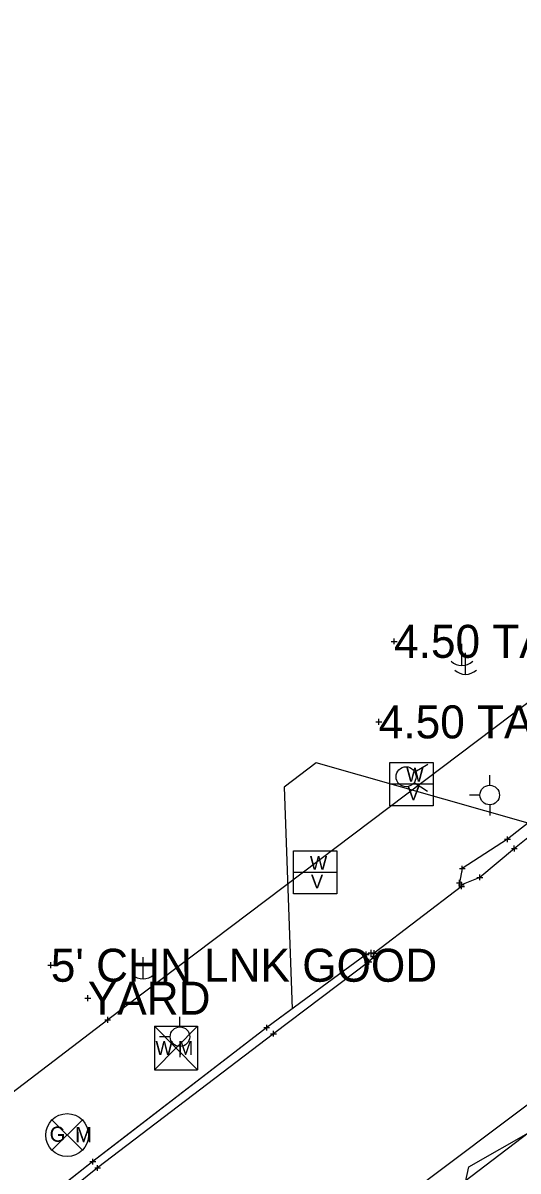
# Model space of a CAD drawing. Extents: x -1 to 1157254, y -1 to 2021979.
# Drawn here: x 1147866.4 to 1147974.3, y 2017757.2 to 2018007.6 of the extents above; entities that cross this region are included whole.
import ezdxf

# ---------------------------------------------------------------- set-up
doc = ezdxf.new("R2010")
doc.units = 0
for name, color, linetype in [('S_BUILDING_ANNOT', 7, 'Continuous'), ('S_CAL_CORNER_ANNOT', 7, 'Continuous'), ('S_CATCH_BASIN', 7, 'Continuous'), ('S_CONTOUR_ANNOT', 7, 'Continuous'), ('S_DRIVEWAY_ANNOT', 7, 'Continuous'), ('S_DROP_INLET', 7, 'Continuous'), ('S_DROP_INLET_ANNOT', 7, 'Continuous'), ('S_GAS_PUMP_ISLAND_ANNOT', 7, 'Continuous'), ('S_GATE', 7, 'Continuous')]:
    doc.layers.add(name, color=color, linetype=linetype)

msp = doc.modelspace()

# ---------------------------------------------------------------- linework, layer by layer
at = {"layer": 'S_BUILDING_ANNOT'}
for p, q in [((1147946.67, 2017872.74), (1147947.95, 2017872.74)), ((1147947.31, 2017872.1), (1147947.31, 2017873.38)), ((1147947.31, 2017872.74), (1147947.31, 2017872.74)), ((1147943.34, 2017855.17), (1147944.61, 2017855.17)), ((1147943.98, 2017854.53), (1147943.97, 2017855.81)), ((1147943.97, 2017855.17), (1147943.97, 2017855.17)), ((1147971.39, 2017829.56), (1147972.67, 2017829.56)), ((1147972.03, 2017828.93), (1147972.03, 2017830.2)), ((1147972.03, 2017829.56), (1147972.03, 2017829.56)), ((1147972.88, 2017827.54), (1147974.15, 2017827.54)), ((1147973.52, 2017826.9), (1147973.51, 2017828.18)), ((1147973.52, 2017827.54), (1147973.52, 2017827.54)), ((1147961.54, 2017823.16), (1147962.81, 2017823.17)), ((1147962.17, 2017822.53), (1147962.17, 2017823.8)), ((1147962.17, 2017823.16), (1147962.17, 2017823.16)), ((1147965.98, 2017820.62), (1147965.98, 2017821.89)), ((1147960.9, 2017820.07), (1147962.17, 2017820.07)), ((1147961.33, 2017819.65), (1147962.6, 2017819.65)), ((1147961.39, 2017819.29), (1147962.66, 2017819.29)), ((1147961.53, 2017819.43), (1147961.53, 2017820.7)), ((1147961.53, 2017820.07), (1147961.53, 2017820.07)), ((1147961.96, 2017819.02), (1147961.96, 2017820.29)), ((1147961.96, 2017819.65), (1147961.96, 2017819.65)), ((1147962.03, 2017818.66), (1147962.02, 2017819.93)), ((1147962.02, 2017819.29), (1147962.02, 2017819.29)), ((1147965.35, 2017821.25), (1147966.62, 2017821.25)), ((1147965.98, 2017821.25), (1147965.98, 2017821.25)), ((1147940.57, 2017804.41), (1147941.85, 2017804.42)), ((1147941.21, 2017803.78), (1147941.21, 2017805.05)), ((1147941.21, 2017804.41), (1147941.21, 2017804.41)), ((1147941.64, 2017804.8), (1147942.91, 2017804.8)), ((1147942.27, 2017804.16), (1147942.27, 2017805.43)), ((1147942.27, 2017804.8), (1147942.27, 2017804.8)), ((1147942.35, 2017804.71), (1147943.62, 2017804.71)), ((1147942.83, 2017803.37), (1147942.83, 2017804.64)), ((1147942.99, 2017804.08), (1147942.98, 2017805.35)), ((1147942.98, 2017804.71), (1147942.98, 2017804.71)), ((1147871.84, 2017802.08), (1147873.11, 2017802.08)), ((1147872.47, 2017801.44), (1147872.47, 2017802.72)), ((1147872.47, 2017802.08), (1147872.47, 2017802.08)), ((1147941.14, 2017802.82), (1147942.42, 2017802.82)), ((1147941.78, 2017802.18), (1147941.78, 2017803.45)), ((1147941.78, 2017802.82), (1147941.78, 2017802.82)), ((1147942.19, 2017804), (1147943.46, 2017804.01)), ((1147942.83, 2017804.01), (1147942.83, 2017804.01)), ((1147879.9, 2017794.89), (1147881.17, 2017794.89)), ((1147880.53, 2017794.25), (1147880.53, 2017795.52)), ((1147880.53, 2017794.89), (1147880.53, 2017794.89)), ((1147884.22, 2017790.18), (1147885.5, 2017790.19)), ((1147884.86, 2017789.55), (1147884.86, 2017790.82)), ((1147884.86, 2017790.18), (1147884.86, 2017790.18)), ((1147919.53, 2017787.83), (1147919.53, 2017789.11)), ((1147918.89, 2017788.47), (1147920.16, 2017788.47)), ((1147919.53, 2017788.47), (1147919.53, 2017788.47)), ((1147920.37, 2017787.14), (1147921.64, 2017787.14)), ((1147921.01, 2017786.5), (1147921.01, 2017787.78)), ((1147921.01, 2017787.14), (1147921.01, 2017787.14)), ((1147881, 2017759.24), (1147882.27, 2017759.24)), ((1147881.64, 2017758.6), (1147881.64, 2017759.88)), ((1147881.64, 2017759.24), (1147881.64, 2017759.24)), ((1147882.03, 2017757.86), (1147883.3, 2017757.86)), ((1147882.66, 2017757.22), (1147882.66, 2017758.5)), ((1147882.66, 2017757.86), (1147882.66, 2017757.86))]:
    msp.add_line(p, q, dxfattribs=at)
at = {"layer": 'S_CAL_CORNER_ANNOT'}
for p, q in [((1147872.72, 2017761.73), (1147879.34, 2017768.35)), ((1147872.72, 2017768.35), (1147879.34, 2017761.73))]:
    msp.add_line(p, q, dxfattribs=at)
msp.add_lwpolyline([(1148176.11, 2017926.04), (1148136.14, 2017895.28), (1148103.22, 2017868.95), (1148054.86, 2017832.59), (1147994.13, 2017784.96), (1147955.31, 2017755.81), (1147823.06, 2017654.27), (1147729.59, 2017581.35), (1147643.02, 2017515.61), (1147594.54, 2017475.05), (1147501.21, 2017388.35), (1147435.29, 2017328.79), (1147395.53, 2017293.46), (1147348.75, 2017254.13), (1147258.66, 2017171.57), (1147166.99, 2017089.79), (1147151.24, 2017076.13), (1147027.41, 2016982.56), (1146975.56, 2016939.41), (1146851.18, 2016835.15), (1146821.23, 2016867.05), (1146788.36, 2016903.2)], dxfattribs=at)
msp.add_circle((1147876.03, 2017765.04), 4.68, dxfattribs=at)
at = {"layer": 'S_CATCH_BASIN'}
for p, q in [((1147962.01, 2017872.18), (1147962.01, 2017867.46)), ((1147962.82, 2017870.24), (1147962.82, 2017865.52)), ((1147968.15, 2017841.32), (1147968.15, 2017843.57)), ((1147966.06, 2017839.19), (1147963.73, 2017839.19)), ((1147968.23, 2017834.77), (1147968.23, 2017837.1)), ((1147892.5, 2017803.82), (1147892.5, 2017799.1)), ((1147900.61, 2017788.59), (1147900.61, 2017790.84)), ((1147898.52, 2017786.46), (1147896.19, 2017786.46)), ((1147900.69, 2017782.05), (1147900.69, 2017784.37))]:
    msp.add_line(p, q, dxfattribs=at)
for centre in [(1147968.15, 2017839.21), (1147900.61, 2017786.49)]:
    msp.add_circle(centre, 2.13, dxfattribs=at)
for centre in [(1147962.08, 2017870.88), (1147962.88, 2017868.94), (1147892.56, 2017802.52)]:
    msp.add_arc(centre, 3.41, 226.3972, 313.6028, dxfattribs=at)
at = {"layer": 'S_CONTOUR_ANNOT'}
for p, q in [((1147946.4, 2017846.31), (1147955.81, 2017846.31)), ((1147946.4, 2017836.89), (1147946.4, 2017846.31)), ((1147951.82, 2017844.25), (1147954.64, 2017845.98)), ((1147955.81, 2017846.31), (1147955.81, 2017836.89)), ((1147951.69, 2017841.94), (1147954.6, 2017840.02)), ((1147946.4, 2017841.62), (1147955.81, 2017841.62)), ((1147955.81, 2017836.89), (1147946.4, 2017836.89)), ((1147925.39, 2017827.05), (1147934.8, 2017827.05)), ((1147925.39, 2017817.64), (1147925.39, 2017827.05)), ((1147934.8, 2017827.05), (1147934.8, 2017817.64)), ((1147925.39, 2017822.37), (1147934.8, 2017822.37)), ((1147934.8, 2017817.64), (1147925.39, 2017817.64)), ((1147895.07, 2017788.76), (1147904.41, 2017788.76)), ((1147895.07, 2017788.76), (1147895.07, 2017779.27)), ((1147895.07, 2017788.76), (1147904.41, 2017779.27)), ((1147904.41, 2017788.76), (1147895.07, 2017779.27)), ((1147904.41, 2017788.76), (1147904.41, 2017779.27)), ((1147895.07, 2017779.27), (1147904.41, 2017779.27))]:
    msp.add_line(p, q, dxfattribs=at)
msp.add_lwpolyline([(1148171.01, 2018007.64), (1148133.82, 2017978.13), (1147884.86, 2017790.18), (1147810.34, 2017733.24), (1147725.21, 2017658.34), (1147638.36, 2017588.8), (1147507.67, 2017474.52), (1147125.41, 2017140.99), (1145970.62, 2016384.06)], dxfattribs=at)
msp.add_circle((1147949.91, 2017843.2), 2.18, dxfattribs=at)
at = {"layer": 'S_DRIVEWAY_ANNOT'}
for points in [[(1148146.07, 2017963.99), (1148116, 2017940.55), (1148091.67, 2017922.54), (1148074.92, 2017910.22), (1148072.73, 2017908.52), (1148065.94, 2017902.36), (1148059.01, 2017896.51), (1148034.45, 2017877.4), (1148000.11, 2017851.64), (1147972.03, 2017829.56), (1147962.17, 2017823.16), (1147961.53, 2017820.07)], [(1148147.19, 2017961.73), (1148117.14, 2017938.7), (1148094.75, 2017920.47), (1148082.72, 2017911.31), (1148075.83, 2017908.7), (1148074.31, 2017907.71), (1148073.47, 2017907.01), (1148070.19, 2017902.87), (1148060.05, 2017895.15), (1148060.04, 2017895.04), (1148035.71, 2017876.41), (1148001.56, 2017849.93), (1147973.52, 2017827.54), (1147965.98, 2017821.25), (1147961.96, 2017819.65)], [(1147942.27, 2017804.8), (1147941.21, 2017804.41), (1147919.53, 2017788.47), (1147881.64, 2017759.24), (1147845.15, 2017730.47), (1147809.53, 2017702.9), (1147776.98, 2017677.65), (1147742.92, 2017651.41), (1147710.33, 2017625.33), (1147672.85, 2017597.65), (1147660.96, 2017588.17), (1147657.73, 2017585.79)], [(1147942.83, 2017804.01), (1147941.78, 2017802.82), (1147921.01, 2017787.14), (1147882.66, 2017757.86), (1147846.56, 2017728.9), (1147810.63, 2017701.02), (1147778.6, 2017675.75), (1147744.19, 2017649.37), (1147712.15, 2017624.41), (1147678.78, 2017597.82), (1147666.17, 2017588.36), (1147658.06, 2017585.02)]]:
    msp.add_lwpolyline(points, dxfattribs=at)
at = {"layer": 'S_DROP_INLET'}
msp.add_lwpolyline([(1148195.53, 2017935.77), (1148138.82, 2017892.99), (1148034.43, 2017809.59), (1147909.47, 2017714.32), (1147828.88, 2017654.71), (1147681.29, 2017538.62), (1147545.03, 2017424.01), (1147436.65, 2017326.84), (1147356.29, 2017257.74), (1147237.67, 2017148.84), (1147152.37, 2017082.27), (1147079.41, 2017020.24), (1146950.46, 2016911.58), (1146849.38, 2016826.65), (1146763.18, 2016745.2), (1146663.11, 2016665.75), (1146626.02, 2016634.68), (1146520.54, 2016557.46), (1146484.38, 2016531.03)], dxfattribs=at)
at = {"layer": 'S_DROP_INLET_ANNOT'}
msp.add_lwpolyline([(1147962.02, 2017819.29), (1147942.98, 2017804.71)], dxfattribs=at)
at = {"layer": 'S_GAS_PUMP_ISLAND_ANNOT'}
for points in [[(1147864.93, 2017602.24), (1147872.24, 2017609.07), (1147876.8, 2017613.19), (1147884.21, 2017619.9), (1147893.42, 2017628.14), (1147901.06, 2017634.59), (1147908.7, 2017641.04), (1147916.34, 2017647.48), (1147923.98, 2017653.93), (1147967.03, 2017678.46), (1147963.21, 2017696.53), (1147959.8, 2017712.65), (1147956.81, 2017727.08), (1147963.62, 2017758.13), (1147991.68, 2017774.07), (1148018.07, 2017795.23), (1148047.66, 2017818.79), (1148083.98, 2017846.49), (1148109.31, 2017866.17), (1148155.09, 2017870.18), (1148173.15, 2017846.7)], [(1147976.53, 2017833.1), (1147930.34, 2017846.21), (1147923.34, 2017840.95), (1147925.1, 2017792.57), (1147919.53, 2017788.47), (1147911.61, 2017782.36), (1147903.69, 2017776.25), (1147895.78, 2017770.15), (1147887.86, 2017764.04), (1147881.64, 2017759.24), (1147873.79, 2017753.05)]]:
    msp.add_lwpolyline(points, dxfattribs=at)

# ---------------------------------------------------------------- texts
at = {"layer": 'S_CAL_CORNER_ANNOT'}
for s, p in [('G', (1147872.21, 2017763.58)), ('M', (1147877.77, 2017763.47))]:
    msp.add_text(s, height=3.3, dxfattribs=at).set_placement(p)
at = {"layer": 'S_CONTOUR_ANNOT'}
for s, height, p in [('W', 3, (1147949.95, 2017842.15)), ('V', 3, (1147950.18, 2017838.09)), ('W', 3, (1147928.94, 2017822.9)), ('V', 3, (1147929.17, 2017818.84)), ('W M', 2.999, (1147895.28, 2017782.53))]:
    msp.add_text(s, height=height, dxfattribs=at).set_placement(p)
at = {"layer": 'S_GATE'}
for s, p in [('4.50 TALL CHN LNK GOOD', (1147947.31, 2017869.14)), ('4.50 TALL CHN LNK GOOD', (1147943.97, 2017851.57)), ("5' CHN LNK GOOD", (1147872.47, 2017798.48)), ('YARD', (1147880.53, 2017791.29))]:
    msp.add_text(s, height=7.2, dxfattribs=at).set_placement(p)

doc.saveas('drawing.dxf')
